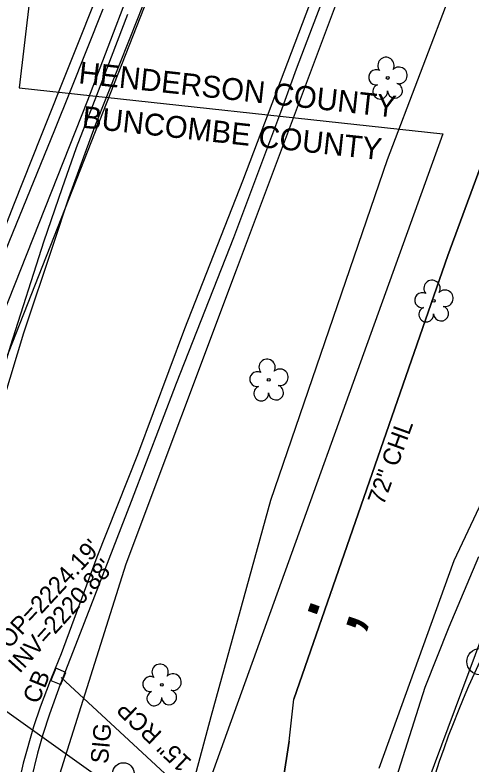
# Model space of a CAD drawing. Extents: x 945964 to 948456, y 631061 to 636061.
# Drawn here: x 947299.4 to 947403.5, y 634390.9 to 634562 of the extents above; entities that cross this region are included whole.
import ezdxf

# ---------------------------------------------------------------- set-up
doc = ezdxf.new("R2010")
doc.units = 0
for name, color, linetype in [('Exist Boundary County Line', 7, 'Continuous'), ('Exist Boundary County Line Text', 7, 'Continuous'), ('Exist Horizontal Alignment', 7, 'Continuous'), ('Exist Horizontal Alignment Point', 7, 'Continuous'), ('Exist Horizontal Baseline Alignment', 7, 'Continuous'), ('Exist Horizontal Baseline Alignment Direction Label', 7, 'Continuous'), ('Exist Other Culture Fence Line', 7, 'Continuous'), ('Exist Other Culture Fence Line Text', 7, 'Continuous'), ('Exist Right of Way Control of Access CA Symbol CELL', 7, 'Continuous'), ('Exist Right of Way Control of Access Line', 7, 'Continuous'), ('Exist Roads Curbs', 7, 'Continuous'), ('Exist Roads EOP', 7, 'Continuous'), ('Exist Roads EOT', 7, 'Continuous'), ('Exist Structure Minor Catch Basin Top Elevation', 7, 'Continuous'), ('Exist Structure Minor Drop Inlet', 7, 'Continuous'), ('Exist Structure Minor Drop Inlet Text', 7, 'Continuous'), ('Exist Structure Minor Pipes RCP 15 Inch', 7, 'Continuous'), ('Exist Structure Minor Pipes RCP 15 Inch Invert', 7, 'Continuous'), ('Exist Structure Minor Pipes RCP 15 Inch Text', 7, 'Continuous'), ('Exist Utilities Gas UG Line SUE', 7, 'Continuous'), ('Exist Utilities Other Pole CELL', 7, 'Continuous'), ('Exist Utilities Other Pole Text', 7, 'Continuous'), ('Exist Utilities Sanitary Sewer UG Line', 7, 'Continuous'), ('Exist Utilities Telephone UG FO SUE', 7, 'Continuous'), ('Exist Utilities TV UG Cable SUE', 7, 'Continuous'), ('Exist Utilities Water UG Line SUE', 7, 'Continuous'), ('Exist Vegetation Tree CELL', 7, 'Continuous')]:
    doc.layers.add(name, color=color, linetype=linetype)

msp = doc.modelspace()

# ---------------------------------------------------------------- linework, layer by layer
at = {"layer": 'Exist Boundary County Line'}
for p, q in [((947369.54, 635124.74), (947300.29, 634545.4)), ((947300.29, 634545.4), (947397.11, 634534.86)), ((947397.11, 634534.86), (947284.76, 634223.51))]:
    msp.add_line(p, q, dxfattribs=at)
at = {"layer": 'Exist Horizontal Alignment'}
msp.add_line((946941.45, 633578.58), (947479.93, 634947.93), dxfattribs=at)
msp.add_arc((947590.22, 634326.11), 204.63, 154.4793, 209.0487, dxfattribs=at)
at = {"layer": 'Exist Horizontal Alignment Point'}
msp.add_circle((947405.56, 634414.27), 3, dxfattribs=at)
at = {"layer": 'Exist Horizontal Baseline Alignment'}
msp.add_line((947475.75, 634607.69), (947365.74, 634311.71), dxfattribs=at)
at = {"layer": 'Exist Other Culture Fence Line'}
for points in [[(947583.12, 635010.41), (947482.79, 634736.39), (947398.27, 634507.1), (947363.07, 634405.71)], [(947361.98, 634396.08), (947363.07, 634405.71)], [(947361.98, 634396.08), (947354.16, 634345.29), (947357.06, 634294.45), (947370.3, 634248.64), (947405.27, 634177.07), (947440.28, 634105.16), (947495.56, 633990.52)]]:
    msp.add_lwpolyline(points, dxfattribs=at)
at = {"layer": 'Exist Right of Way Control of Access CA Symbol CELL'}
msp.add_line((947371.89, 634429.85), (947371.89, 634429.85), dxfattribs=at)
at = {"layer": 'Exist Right of Way Control of Access Line'}
for points in [[(947398.27, 634507.1), (947482.79, 634736.39)], [(947363.07, 634405.71), (947398.27, 634507.1)], [(947361.98, 634396.08), (947363.07, 634405.71)], [(947354.16, 634345.29), (947361.98, 634396.08)]]:
    msp.add_lwpolyline(points, dxfattribs=at)
at = {"layer": 'Exist Roads Curbs'}
for points in [[(947403.95, 634655.19), (947386.91, 634610.72), (947366.65, 634557.63), (947363.59, 634549.63), (947360.02, 634539.75), (947349.26, 634511.13), (947336.2, 634477.82), (947325.89, 634450.9), (947314.22, 634420.79), (947309.66, 634409.08), (947307.24, 634402.27), (947305.75, 634397.6), (947304.51, 634393.39), (947303.02, 634387.41)], [(947250.49, 634389.9), (947253.98, 634399.53), (947255.34, 634402.63), (947260.71, 634416.72), (947270.56, 634441.25), (947281.18, 634468.17), (947295.61, 634504.43), (947308.42, 634535.8), (947312.05, 634544.73), (947319.52, 634563.44)], [(947325.02, 634562.14), (947318, 634543.61), (947313.34, 634531.71), (947313.34, 634531.71)], [(947313.34, 634531.71), (947310.02, 634522.33), (947305.92, 634510.38), (947298.23, 634486.3), (947291.91, 634465.13), (947289.94, 634458.35), (947279.07, 634421.2), (947275.13, 634408.78), (947267.96, 634384.7)]]:
    msp.add_lwpolyline(points, dxfattribs=at)
at = {"layer": 'Exist Roads EOP'}
for points in [[(947405.89, 634667.48), (947397.84, 634645.46), (947386.52, 634616.84), (947366.66, 634564.46), (947351.31, 634524.09), (947338.06, 634490.32), (947327.37, 634461.51), (947318.07, 634438.11), (947309.94, 634416.04), (947308.54, 634412.74), (947307.39, 634409.89), (947305.07, 634403.85), (947303.56, 634399.38), (947303.56, 634399.38), (947301.21, 634391.07), (947301.21, 634391.07), (947299.71, 634384.23)], [(947381.48, 634371.95), (947393.02, 634408.46), (947398.51, 634422.19), (947405.3, 634438.3)]]:
    msp.add_lwpolyline(points, dxfattribs=at)
at = {"layer": 'Exist Roads EOT'}
for points in [[(947246.79, 634386.99), (947257.74, 634415.03), (947266.66, 634438.76), (947270.96, 634448.99), (947284.21, 634481.57), (947293.17, 634503.56), (947299.22, 634519.04), (947305.28, 634534.22), (947319, 634568.64), (947325.59, 634584.41), (947330.86, 634597.22), (947338.33, 634615.08), (947339.65, 634617.35), (947341.96, 634619.33), (947344.23, 634619.6), (947345.74, 634619.22), (947346.65, 634618.23), (947347.29, 634616.82), (947347.28, 634615.46), (947347.21, 634613.74), (947345.07, 634608.73), (947335.81, 634584.63), (947329.9, 634567.76), (947325.62, 634556.72)], [(947325.62, 634556.72), (947317.6, 634536.64), (947311.56, 634520.17), (947308.1, 634509.61), (947301.3, 634489.32), (947296.75, 634474.2), (947291.99, 634457.56), (947287.63, 634442.02), (947281.46, 634421.73), (947278.96, 634412.1), (947275.84, 634402.83), (947273.36, 634394.36), (947270.69, 634385.16)]]:
    msp.add_lwpolyline(points, dxfattribs=at)
at = {"layer": 'Exist Structure Minor Drop Inlet'}
msp.add_lwpolyline([(947308.67, 634412.77), (947307.55, 634410), (947309.86, 634409.06), (947310.98, 634411.83)], close=True, dxfattribs=at)
at = {"layer": 'Exist Structure Minor Pipes RCP 15 Inch'}
msp.add_line((947309.88, 634410.68), (947346.48, 634376.8), dxfattribs=at)
at = {"layer": 'Exist Utilities Gas UG Line SUE'}
msp.add_lwpolyline([(947282.53, 634458.27), (947315.96, 634542.61), (947343.88, 634615.74), (947380.09, 634701.61), (947421.1, 634806.59), (947468.34, 634927.42), (947502.74, 635008.96), (947531.5, 635075.22), (947622.62, 635255.24)], dxfattribs=at)
at = {"layer": 'Exist Utilities Other Pole CELL'}
msp.add_circle((947324.11, 634388.72), 2.46, dxfattribs=at)
at = {"layer": 'Exist Utilities Sanitary Sewer UG Line'}
msp.add_line((947402.94, 634327.54), (947234.33, 634447.89), dxfattribs=at)
at = {"layer": 'Exist Utilities Telephone UG FO SUE'}
msp.add_lwpolyline([(947308.67, 634385.7), (947324.73, 634436.61), (947349.98, 634503.81), (947399.79, 634636.69), (947424.5, 634699.87), (947441.41, 634747.2), (947458.37, 634791.14), (947474.8, 634833.81), (947506.49, 634914.69), (947536.7, 634997.68), (947556.25, 635036.97), (947600.82, 635144.03), (947621.01, 635192.27), (947646.68, 635247.96)], dxfattribs=at)
at = {"layer": 'Exist Utilities TV UG Cable SUE'}
msp.add_lwpolyline([(947382.54, 634389.92), (947399.72, 634437.38), (947435.56, 634513.4), (947466.49, 634573.53), (947489.17, 634625.92), (947525.67, 634701.8), (947534.64, 634716.36), (947565, 634704.98), (947562.08, 634710.59), (947568.98, 634716.83), (947594.56, 634769.03), (947615.55, 634818.19), (947635.03, 634859.7), (947660.61, 634907.24), (947669.39, 634919.51), (947686.1, 634927.4), (947706.25, 634931.09), (947740.09, 634929.49), (947766.68, 634921.63)], dxfattribs=at)
at = {"layer": 'Exist Utilities Water UG Line SUE'}
msp.add_lwpolyline([(947333.3, 634361.13), (947344.16, 634401.76), (947357.81, 634451.14), (947384.44, 634529.02), (947407.08, 634588.54), (947430.15, 634656.55), (947446.25, 634710.16), (947454.42, 634734.75), (947483.65, 634818.88), (947488.49, 634852.55), (947495.18, 634873.34), (947521.89, 634942.67), (947539.14, 634983.73), (947561.83, 635038.36), (947610.1, 635133.58), (947618.08, 635162.67), (947624.92, 635188.11), (947640.46, 635224.79)], dxfattribs=at)
at = {"layer": 'Exist Vegetation Tree CELL'}
for p, q in [((947384.5, 634547.65), (947384.5, 634547.65)), ((947395.02, 634496.71), (947395.02, 634496.71)), ((947357.32, 634478.66), (947357.32, 634478.66)), ((947332.89, 634408.99), (947332.89, 634408.99))]:
    msp.add_line(p, q, dxfattribs=at)
for centre in [(947384.5, 634547.65), (947395.02, 634496.71), (947357.32, 634478.66), (947332.89, 634408.99)]:
    msp.add_circle(centre, 0.326, dxfattribs=at)
for centre, radius, start, end in [((947384.11, 634550.52), 1.86, 330.1651, 219.7134), ((947381.89, 634547.8), 1.73, 62.6636, 279.3457), ((947387.05, 634548.24), 1.9, 257.1011, 134.1999), ((947382.79, 634544.53), 1.69, 111.5671, 6.231), ((947386.17, 634544.75), 1.7, 181.2822, 74.56), ((947394.63, 634499.58), 1.86, 330.1651, 219.7134), ((947392.41, 634496.86), 1.73, 62.6636, 279.3457), ((947397.56, 634497.3), 1.9, 257.1011, 134.1999), ((947393.31, 634493.59), 1.69, 111.5671, 6.231), ((947396.69, 634493.81), 1.7, 181.2822, 74.56), ((947356.94, 634481.54), 1.86, 330.1651, 219.7134), ((947354.72, 634478.82), 1.73, 62.6636, 279.3457), ((947359.87, 634479.25), 1.9, 257.1011, 134.1999), ((947355.62, 634475.54), 1.69, 111.5671, 6.231), ((947358.99, 634475.76), 1.7, 181.2822, 74.56), ((947332.51, 634411.86), 1.86, 330.1651, 219.7134), ((947330.28, 634409.14), 1.73, 62.6636, 279.3457), ((947335.44, 634409.58), 1.9, 257.1011, 134.1999), ((947331.19, 634405.87), 1.69, 111.5671, 6.231), ((947334.56, 634406.09), 1.7, 181.2822, 74.56)]:
    msp.add_arc(centre, radius, start, end, dxfattribs=at)

# ---------------------------------------------------------------- texts
at = {"layer": 'Exist Boundary County Line Text'}
for s, p in [('HENDERSON COUNTY', (947313.73, 634546.45)), ('BUNCOMBE COUNTY', (947314.52, 634536.3))]:
    msp.add_text(s, height=5, rotation=353.7924, dxfattribs=at).set_placement(p)
at = {"layer": 'Exist Horizontal Baseline Alignment Direction Label'}
msp.add_text('N 21%%d 24\' 53.3" E', height=7, rotation=68.5852, dxfattribs=at).set_placement((947275.93, 634555.58))
at = {"layer": 'Exist Other Culture Fence Line Text'}
msp.add_text('72" CHL', height=4, rotation=70.062, dxfattribs=at).set_placement((947383.54, 634449.81))
at = {"layer": 'Exist Right of Way Control of Access CA Symbol CELL'}
msp.add_text(';', height=15, rotation=70.8581, dxfattribs=at).set_placement((947376.52, 634420.31))
at = {"layer": 'Exist Structure Minor Catch Basin Top Elevation'}
msp.add_text("TOP=2224.19'", height=4, rotation=47.2496, dxfattribs=at).set_placement((947295.79, 634414.64))
at = {"layer": 'Exist Structure Minor Drop Inlet Text'}
msp.add_text('CB', height=4, rotation=67.8868, dxfattribs=at).set_placement((947304.68, 634404.4))
at = {"layer": 'Exist Structure Minor Pipes RCP 15 Inch Invert'}
msp.add_text("INV=2220.88'", height=4, rotation=47.9344, dxfattribs=at).set_placement((947300.4, 634411.41))
at = {"layer": 'Exist Structure Minor Pipes RCP 15 Inch Text'}
msp.add_text('15" RCP', height=4, rotation=136.4706, dxfattribs=at).set_placement((947339.94, 634391.54))
at = {"layer": 'Exist Utilities Other Pole Text'}
msp.add_text('SIG', height=4, rotation=84.9048, dxfattribs=at).set_placement((947320.58, 634390.83))

doc.saveas('drawing.dxf')
